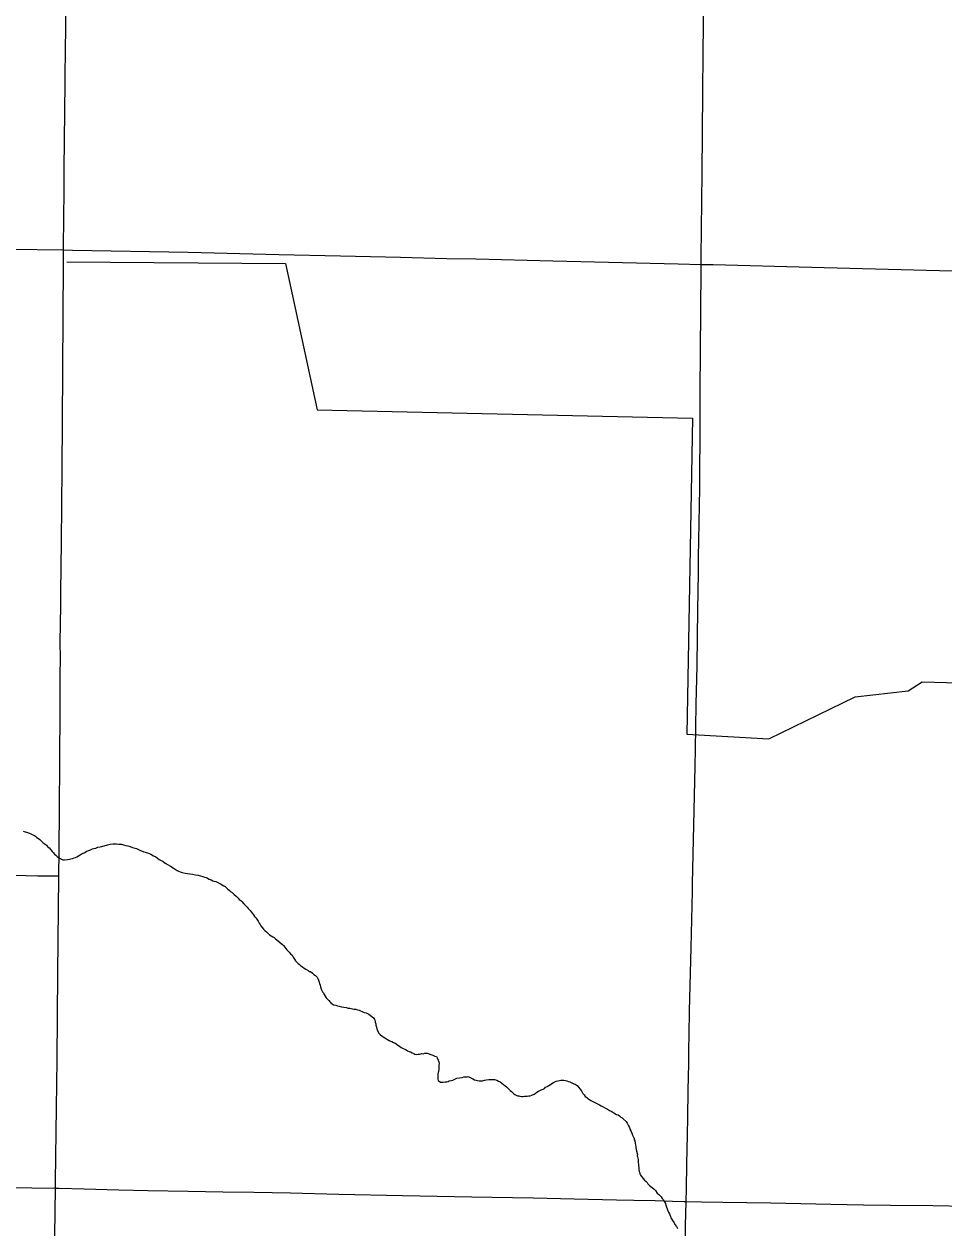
# Model space of a CAD drawing. Extents: x 2.1 to 73.9, y 4 to 26.
# Drawn here: x 45.571 to 46.312, y 20.538 to 21.507 of the extents above; entities that cross this region are included whole.
import ezdxf

# ---------------------------------------------------------------- set-up
doc = ezdxf.new("R2010")
doc.units = 0
for name, color, linetype in [('GM_X_County_Road', 7, 'Continuous'), ('GM_X_Minor_River', 7, 'Continuous'), ('GM_X_Township_Road', 7, 'Continuous')]:
    doc.layers.add(name, color=color, linetype=linetype)

msp = doc.modelspace()

# ---------------------------------------------------------------- linework, layer by layer
at = {"layer": 'GM_X_County_Road'}
for points in [[(46.11629, 21.31345), (46.11635, 21.31936), (46.11703, 21.38681), (46.11761, 21.4521), (46.11792, 21.48319), (46.11813, 21.50651), (46.11836, 21.52983), (46.11878, 21.56617)], [(45.09553, 21.33104), (45.12807, 21.33077), (45.22911, 21.32949), (45.27885, 21.329), (45.32082, 21.32864), (45.36745, 21.32794), (45.38921, 21.32768), (45.43273, 21.32716), (45.46071, 21.32689), (45.50113, 21.32641), (45.56019, 21.3257), (45.60271, 21.32513)], [(45.60271, 21.32513), (45.60993, 21.32503), (45.70319, 21.32342), (45.77622, 21.32158), (45.82595, 21.32044), (45.87413, 21.31931), (45.91142, 21.31827), (45.93474, 21.31784), (45.99689, 21.31625), (46.09791, 21.31381), (46.11629, 21.31345)], [(46.10924, 20.80865), (46.10938, 20.81479), (46.11141, 20.9096), (46.11173, 20.92358), (46.11199, 20.94068), (46.11244, 20.95932), (46.11302, 20.99041), (46.1134, 21.01373), (46.11376, 21.03548), (46.11418, 21.06501), (46.11427, 21.07745), (46.11516, 21.13341), (46.11542, 21.18782), (46.11549, 21.21114), (46.11625, 21.30908), (46.11629, 21.31345)], [(46.11629, 21.31345), (46.12589, 21.31327), (46.20514, 21.31127), (46.31858, 21.30842), (46.37453, 21.30696), (46.46777, 21.30484), (46.50662, 21.30389), (46.53926, 21.303), (46.5983, 21.30142), (46.61885, 21.30097)], [(46.10423, 20.55908), (46.10442, 20.56925), (46.10484, 20.58946), (46.10525, 20.61277), (46.10549, 20.62675), (46.10589, 20.64851), (46.10641, 20.67027), (46.10653, 20.68114), (46.10668, 20.69356), (46.10702, 20.71221), (46.1082, 20.7635), (46.10924, 20.80865)], [(46.09689, 20.1833), (46.09715, 20.19481), (46.09787, 20.23211), (46.098, 20.24143), (46.09815, 20.25694), (46.09824, 20.26782), (46.0984, 20.27871), (46.09876, 20.29581), (46.09962, 20.33155), (46.09988, 20.34709), (46.10053, 20.37505), (46.10072, 20.38438), (46.10122, 20.40302), (46.10159, 20.4139), (46.10263, 20.45429), (46.10274, 20.46827), (46.10277, 20.4776), (46.10283, 20.48537), (46.10314, 20.50556), (46.10339, 20.52109), (46.10382, 20.53974), (46.10402, 20.54906), (46.10423, 20.55908)]]:
    msp.add_lwpolyline(points, dxfattribs=at)
at = {"layer": 'GM_X_Minor_River'}
for points in [[(45.60544, 21.31553), (45.7817, 21.31409), (45.80698, 21.19635), (46.10949, 21.1898), (46.10487, 20.93527), (46.17085, 20.93166), (46.2405, 20.9653), (46.2831, 20.97012), (46.29433, 20.97731), (46.32361, 20.97666)], [(45.57025, 20.85731), (45.57177, 20.85673), (45.57291, 20.85654), (45.57538, 20.85558), (45.57652, 20.8552), (45.57747, 20.85462), (45.5788, 20.85405), (45.58013, 20.85329), (45.58127, 20.85214), (45.5826, 20.85138), (45.58374, 20.85043), (45.58507, 20.84909), (45.5864, 20.84776), (45.58792, 20.8468), (45.58906, 20.84585), (45.59, 20.84489), (45.59114, 20.84375), (45.59266, 20.84223), (45.59361, 20.84089), (45.59456, 20.83994), (45.59551, 20.8388), (45.59665, 20.83784), (45.59779, 20.8367), (45.59892, 20.83574), (45.60007, 20.83517), (45.6012, 20.8346), (45.60235, 20.83421), (45.60368, 20.83421), (45.60596, 20.83439), (45.60748, 20.83458), (45.60881, 20.83496), (45.61014, 20.83533), (45.61128, 20.83571), (45.61243, 20.83609), (45.61357, 20.83665), (45.6149, 20.83741), (45.61623, 20.83817), (45.61776, 20.83911), (45.61947, 20.83987), (45.62156, 20.841), (45.62289, 20.84157), (45.62403, 20.84195), (45.62518, 20.84252), (45.62613, 20.84289), (45.62727, 20.84327), (45.62879, 20.84364), (45.6305, 20.84421), (45.63241, 20.84459), (45.63374, 20.84477), (45.63811, 20.84628)], [(45.63811, 20.84628), (45.64039, 20.84665), (45.64287, 20.84703), (45.64534, 20.84702), (45.64743, 20.84683), (45.64952, 20.84663), (45.65123, 20.84624), (45.65294, 20.84567), (45.65446, 20.84528), (45.65636, 20.8449), (45.65845, 20.84413), (45.66168, 20.84317), (45.66435, 20.84202), (45.66738, 20.84069), (45.67043, 20.83973), (45.67308, 20.83858), (45.67517, 20.83743), (45.67707, 20.83648), (45.67841, 20.83552), (45.67992, 20.83438), (45.68144, 20.83361), (45.68296, 20.83266), (45.68467, 20.83132), (45.68714, 20.82998), (45.68904, 20.82903), (45.69113, 20.82769), (45.69284, 20.82655), (45.69436, 20.82559), (45.6955, 20.82502), (45.69683, 20.82445), (45.69835, 20.82387), (45.70082, 20.82348), (45.70253, 20.8231), (45.70443, 20.8229), (45.70671, 20.82271), (45.70899, 20.82213), (45.71128, 20.82174), (45.71318, 20.82117), (45.71489, 20.82078), (45.71622, 20.82021), (45.71755, 20.81982), (45.71869, 20.81925), (45.72002, 20.81849), (45.72173, 20.81791), (45.72306, 20.81734), (45.7242, 20.81695), (45.72553, 20.81657), (45.72933, 20.81485), (45.73047, 20.81409), (45.7318, 20.81332), (45.73294, 20.81256), (45.73483, 20.81084), (45.73654, 20.80932), (45.73749, 20.80836), (45.73863, 20.80779), (45.74034, 20.80626), (45.74186, 20.80493), (45.74357, 20.80321), (45.74433, 20.80207), (45.74547, 20.8015), (45.74642, 20.80054), (45.74793, 20.79883), (45.74888, 20.79788), (45.74983, 20.79692), (45.75078, 20.79597), (45.75154, 20.79502), (45.75306, 20.7933), (45.75382, 20.79216), (45.75496, 20.79083), (45.75571, 20.78987), (45.75666, 20.78854), (45.75761, 20.7874), (45.75837, 20.78625), (45.75951, 20.78473), (45.76046, 20.78302), (45.76122, 20.78206), (45.76178, 20.78092), (45.76273, 20.77959), (45.76387, 20.77844), (45.76501, 20.7773), (45.76615, 20.77616), (45.76748, 20.77482), (45.76881, 20.77387), (45.77014, 20.77291), (45.77128, 20.77215), (45.77242, 20.77158), (45.77356, 20.77062), (45.77469, 20.76986), (45.77811, 20.76681), (45.77906, 20.76605), (45.78001, 20.76509), (45.78115, 20.76376), (45.78172, 20.76281), (45.78267, 20.76166), (45.78362, 20.76071), (45.78457, 20.75976), (45.78551, 20.75842), (45.78684, 20.75728), (45.78779, 20.75576), (45.78874, 20.75423), (45.78969, 20.7529)], [(45.78969, 20.7529), (45.79083, 20.75175), (45.79178, 20.75061), (45.79292, 20.74985), (45.79405, 20.74889), (45.79519, 20.74794), (45.79671, 20.74699), (45.79804, 20.74603), (45.79975, 20.74508), (45.8007, 20.74431), (45.80165, 20.74412), (45.80336, 20.74279), (45.8045, 20.74183), (45.80564, 20.74107), (45.80697, 20.73973), (45.80754, 20.73859), (45.8081, 20.73726), (45.80867, 20.73574), (45.80905, 20.7346), (45.80943, 20.73326), (45.80981, 20.73193), (45.81, 20.73098), (45.81056, 20.72946), (45.81132, 20.72794), (45.81208, 20.72698), (45.81284, 20.72584), (45.8136, 20.72451), (45.81436, 20.72317), (45.81644, 20.72089), (45.81777, 20.71936), (45.81891, 20.7186), (45.82024, 20.71746), (45.82214, 20.71707), (45.82347, 20.7165), (45.8248, 20.7163), (45.8267, 20.71573), (45.8286, 20.71553), (45.83031, 20.71515), (45.83202, 20.71476), (45.83336, 20.71476), (45.8345, 20.71456), (45.83545, 20.71418), (45.83659, 20.71399), (45.8383, 20.71379), (45.83944, 20.71341), (45.84077, 20.71303), (45.8421, 20.71264), (45.84343, 20.71207), (45.84495, 20.7113), (45.84647, 20.71092), (45.84761, 20.71054), (45.84856, 20.70996), (45.84989, 20.7092), (45.85141, 20.70786), (45.85236, 20.70691), (45.8533, 20.70558), (45.85368, 20.70462), (45.85387, 20.70348), (45.85425, 20.70215), (45.85444, 20.70101), (45.85482, 20.69949), (45.85519, 20.69797), (45.85557, 20.69683), (45.85652, 20.69492), (45.85785, 20.69359), (45.85937, 20.69225), (45.86032, 20.69168), (45.86146, 20.69092), (45.86507, 20.68882), (45.8662, 20.68824), (45.86716, 20.68786), (45.86867, 20.68709), (45.86963, 20.68671), (45.87076, 20.68595), (45.87209, 20.68499), (45.87342, 20.68404), (45.87475, 20.68309), (45.87646, 20.68232), (45.8776, 20.68175), (45.87874, 20.68117), (45.87988, 20.68041), (45.88121, 20.67984), (45.88235, 20.67945), (45.88368, 20.67888), (45.88482, 20.67811), (45.88577, 20.67773), (45.88672, 20.67754), (45.88805, 20.67772), (45.88938, 20.67772), (45.89053, 20.67791), (45.89148, 20.6781), (45.89243, 20.67809), (45.89376, 20.67847), (45.89585, 20.67846), (45.89794, 20.6777), (45.90022, 20.67693), (45.90193, 20.67617), (45.90307, 20.67578), (45.90364, 20.67464), (45.9044, 20.67274), (45.90496, 20.6714)], [(45.90496, 20.6714), (45.90534, 20.67007), (45.90515, 20.66893), (45.90515, 20.66779), (45.90515, 20.66646), (45.90496, 20.66551), (45.90476, 20.6638), (45.90457, 20.66285), (45.90438, 20.66152), (45.90419, 20.66038), (45.90418, 20.65924), (45.90418, 20.65753), (45.90456, 20.65639), (45.90646, 20.65524), (45.90855, 20.65524), (45.91007, 20.65542), (45.9114, 20.65542), (45.91254, 20.65561), (45.91349, 20.65617), (45.91502, 20.65636), (45.91635, 20.65674), (45.91787, 20.65749), (45.91958, 20.65825), (45.92168, 20.65862), (45.92377, 20.659), (45.92529, 20.65937), (45.92681, 20.65937), (45.92776, 20.65955), (45.92871, 20.65974), (45.93251, 20.65783), (45.93384, 20.65707), (45.93517, 20.65668), (45.93612, 20.65649), (45.93745, 20.6563), (45.93878, 20.65629), (45.94031, 20.65629), (45.94183, 20.65666), (45.94354, 20.65704), (45.94544, 20.65741), (45.9481, 20.65741), (45.95, 20.65721), (45.95171, 20.65664), (45.95324, 20.65606), (45.95457, 20.6553), (45.95589, 20.65434), (45.95722, 20.65339), (45.95855, 20.65224), (45.9595, 20.65148), (45.96045, 20.65053), (45.96254, 20.64843), (45.96349, 20.64767), (45.96444, 20.64671), (45.96539, 20.64576), (45.96634, 20.64519), (45.96729, 20.64462), (45.96843, 20.64423), (45.96938, 20.64404), (45.97033, 20.64385), (45.97166, 20.64365), (45.9728, 20.64365), (45.97413, 20.64384), (45.97622, 20.64383), (45.97755, 20.64402), (45.97869, 20.6442), (45.98003, 20.64477), (45.98174, 20.64553), (45.98269, 20.64609), (45.98402, 20.64704), (45.98535, 20.6478), (45.98745, 20.64893), (45.98897, 20.6495), (45.99011, 20.65006), (45.99106, 20.65101), (45.99221, 20.65158), (45.99354, 20.65253), (45.99754, 20.65499), (45.99849, 20.65555), (45.99963, 20.65593), (46.00077, 20.65631), (46.00229, 20.65649), (46.00343, 20.65668), (46.00476, 20.65668), (46.00571, 20.65667), (46.00705, 20.65648), (46.00819, 20.6561), (46.00952, 20.65571), (46.01047, 20.65533), (46.01161, 20.65476), (46.01275, 20.65437), (46.01389, 20.6538), (46.01484, 20.65342), (46.01635, 20.65246), (46.01749, 20.65113), (46.01882, 20.6496), (46.01939, 20.64865), (46.02034, 20.64751), (46.0211, 20.64598), (46.02224, 20.64484), (46.023, 20.6437), (46.02414, 20.64293), (46.02508, 20.64198)], [(46.02508, 20.64198), (46.02641, 20.64122), (46.02755, 20.64045), (46.03021, 20.63893), (46.03173, 20.63816), (46.03458, 20.63682), (46.03591, 20.63606), (46.03743, 20.63529), (46.03933, 20.63415), (46.04085, 20.63338), (46.04256, 20.63243), (46.04389, 20.63185), (46.04522, 20.6309), (46.04674, 20.62994), (46.04826, 20.62918), (46.0494, 20.6288), (46.05054, 20.62803), (46.05168, 20.62708), (46.05263, 20.62632), (46.05358, 20.62555), (46.05585, 20.62346), (46.0568, 20.62212), (46.05718, 20.62117), (46.05775, 20.62003), (46.05851, 20.6187), (46.05927, 20.61679), (46.05983, 20.61546), (46.0604, 20.61413), (46.06097, 20.61261), (46.06154, 20.61146), (46.0623, 20.60975), (46.06249, 20.6088), (46.06286, 20.60785), (46.06324, 20.60614), (46.06343, 20.60443), (46.06362, 20.60328), (46.0638, 20.60233), (46.06399, 20.60081), (46.06418, 20.59967), (46.06475, 20.59777), (46.06494, 20.59682), (46.06493, 20.59587), (46.06512, 20.59492), (46.06531, 20.59396), (46.0655, 20.59282), (46.06569, 20.59187), (46.06569, 20.59016), (46.06587, 20.58902), (46.06587, 20.58788), (46.06606, 20.58655), (46.06606, 20.5856), (46.06625, 20.58446), (46.06643, 20.58332), (46.06681, 20.58217), (46.067, 20.58122), (46.06738, 20.58027), (46.0706, 20.57627), (46.07193, 20.57513), (46.07288, 20.57436), (46.07345, 20.57341), (46.07478, 20.57208), (46.07592, 20.57112), (46.07687, 20.57036), (46.07839, 20.56902), (46.07953, 20.56788), (46.08085, 20.56579), (46.08237, 20.56464), (46.08408, 20.56274), (46.08503, 20.56159), (46.08579, 20.56064), (46.08693, 20.55893), (46.08749, 20.55759), (46.08787, 20.55607), (46.08844, 20.55455), (46.08901, 20.55322), (46.08958, 20.55169), (46.09014, 20.55036), (46.09071, 20.54922), (46.09109, 20.54827), (46.09166, 20.54694), (46.09204, 20.54598), (46.09242, 20.54503), (46.09337, 20.5437), (46.0945, 20.5418), (46.09526, 20.54065), (46.0964, 20.53894), (46.09735, 20.53723)]]:
    msp.add_lwpolyline(points, dxfattribs=at)
at = {"layer": 'GM_X_Township_Road'}
msp.add_line((45.599, 20.82124), (45.5992, 20.8408), dxfattribs=at)
for points in [[(45.60271, 21.32513), (45.60266, 21.32791), (45.60333, 21.37298), (45.60342, 21.39007), (45.60386, 21.4367), (45.60419, 21.46001), (45.60413, 21.46622), (45.60433, 21.48487), (45.60474, 21.50507), (45.60493, 21.52838), (45.60502, 21.5548), (45.60502, 21.56944), (45.60504, 21.57023), (45.60507, 21.57112), (45.60515, 21.57226), (45.60523, 21.57317), (45.60549, 21.57392), (45.6059, 21.57453)], [(45.5992, 20.8408), (45.59926, 20.84732), (45.59954, 20.86907), (45.59952, 20.87839), (45.59984, 20.90948), (45.60006, 20.95921), (45.6002, 20.98252), (45.6004, 20.99651), (45.60018, 21.00943), (45.60069, 21.03884), (45.60072, 21.04972), (45.60115, 21.09013), (45.60171, 21.14918), (45.60206, 21.18648), (45.6028, 21.31392), (45.60279, 21.3217), (45.60271, 21.32513)], [(45.0892, 20.82835), (45.09086, 20.82833), (45.11262, 20.82819), (45.13749, 20.82797), (45.16858, 20.82754), (45.1919, 20.82726), (45.25874, 20.82649), (45.27894, 20.82612), (45.30537, 20.82587), (45.35977, 20.82511), (45.43127, 20.82391), (45.45613, 20.82332), (45.48567, 20.82307), (45.51209, 20.82255), (45.5354, 20.8222), (45.56338, 20.82168), (45.58203, 20.82129), (45.59602, 20.82125), (45.599, 20.82124)], [(45.59627, 20.56982), (45.59635, 20.57535), (45.59717, 20.6344), (45.59756, 20.67326), (45.59825, 20.74319), (45.59875, 20.79448), (45.599, 20.8209), (45.599, 20.82124)], [(45.33999, 20.57349), (45.36449, 20.57311), (45.42976, 20.57223), (45.46395, 20.57179), (45.52145, 20.57086), (45.54943, 20.57043), (45.5774, 20.56999), (45.59627, 20.56982)], [(45.58997, 20.19199), (45.59014, 20.20104), (45.59053, 20.22124), (45.59122, 20.2492), (45.59162, 20.2725), (45.59171, 20.28027), (45.59201, 20.29594), (45.59224, 20.31899), (45.59234, 20.32363), (45.59244, 20.33294), (45.59255, 20.35159), (45.59283, 20.3749), (45.59342, 20.40597), (45.59392, 20.43394), (45.59436, 20.46036), (45.59508, 20.49921), (45.59566, 20.53184), (45.59627, 20.56982)], [(45.59627, 20.56982), (45.59916, 20.56979), (45.61935, 20.56921), (45.64732, 20.56857), (45.67063, 20.56797), (45.70326, 20.5675), (45.73123, 20.5669), (45.7561, 20.56657), (45.78563, 20.56602), (45.82447, 20.56504), (45.87575, 20.56402), (45.93169, 20.56295), (45.96432, 20.56231), (45.98141, 20.56193), (46.01404, 20.56123), (46.04823, 20.56042), (46.0622, 20.5601), (46.07929, 20.5598), (46.09328, 20.55941), (46.10259, 20.55911), (46.10423, 20.55908)], [(46.10423, 20.55908), (46.11657, 20.55892), (46.13366, 20.55856), (46.17252, 20.55792), (46.22068, 20.55683), (46.2471, 20.55643), (46.2688, 20.55616), (46.30299, 20.55575), (46.32941, 20.55545), (46.33873, 20.55533), (46.35458, 20.555)]]:
    msp.add_lwpolyline(points, dxfattribs=at)

doc.saveas('drawing.dxf')
